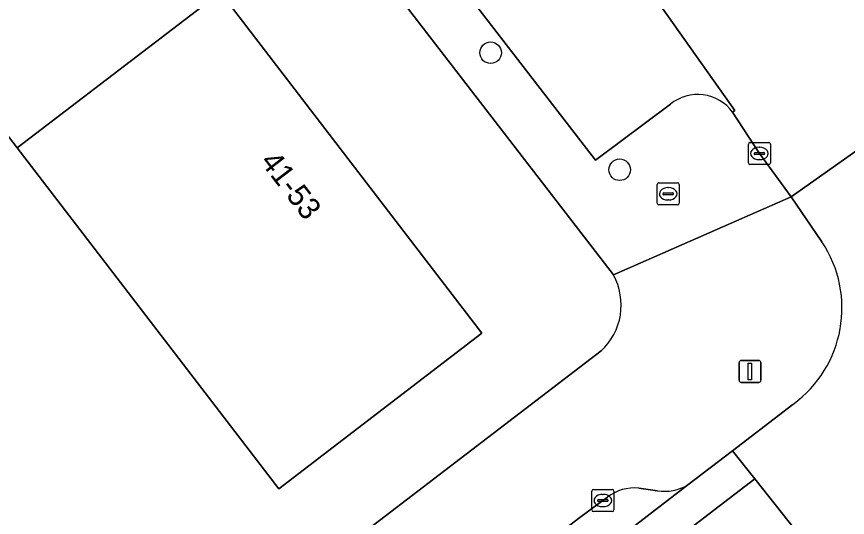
# Model space of a CAD drawing. Extents: x 159352 to 160617, y 385888 to 387323.
# Drawn here: x 160229.75 to 160267.44, y 386765.21 to 386787.94 of the extents above; entities that cross this region are included whole.
import ezdxf

# ---------------------------------------------------------------- set-up
doc = ezdxf.new("R2010")
doc.units = 0
for name, color, linetype in [('IMGEO_Boom', 7, 'Continuous'), ('IMGEO_Erf', 7, 'Continuous'), ('IMGEO_Kolk', 7, 'Continuous'), ('IMGEO_Lichtmast', 7, 'Continuous'), ('IMGEO_Pand', 7, 'Continuous'), ('IMGEO_Pand_nummerreeks', 7, 'Continuous'), ('IMGEO_Parkeervlak_gesloten', 7, 'Continuous'), ('IMGEO_Parkeervlak_open', 7, 'Continuous'), ('IMGEO_Rijbaan_lokaal_gesloten', 7, 'Continuous'), ('IMGEO_Rioolput', 7, 'Continuous'), ('IMGEO_Voetpad_open', 7, 'Continuous')]:
    doc.layers.add(name, color=color, linetype=linetype)

msp = doc.modelspace()

# ---------------------------------------------------------------- linework, layer by layer
at = {"layer": 'IMGEO_Boom'}
for centre in [(160251.257, 386786.3), (160257.111, 386780.988)]:
    msp.add_circle(centre, 0.489, dxfattribs=at)
at = {"layer": 'IMGEO_Erf'}
for points in [[(160256.827, 386776.212), (160250.397, 386784.573), (160218.611, 386825.768), (160207.026, 386840.842)], [(160208.162, 386786.037), (160210.231, 386787.624), (160217.253, 386778.043), (160218.016, 386777.04), (160234.226, 386755.873), (160256.273, 386772.764)]]:
    msp.add_lwpolyline(points, dxfattribs=at)
msp.add_lwpolyline([(160217.918, 386797.459), (160206.19, 386812.761), (160194.328, 386828.238), (160203.538, 386835.304), (160215.402, 386819.828), (160227.136, 386804.523), (160239, 386789.048), (160250.864, 386773.572), (160241.642, 386766.505), (160229.78, 386781.982)], close=True, dxfattribs=at)
msp.add_arc((160254.34, 386774.843), 2.839, 312.9116, 28.8326, dxfattribs=at)
at = {"layer": 'IMGEO_Kolk'}
for p, q in [((160263.025, 386782.227), (160263.877, 386782.227)), ((160262.95, 386781.301), (160262.95, 386782.153)), ((160263.438, 386782.007), (160263.463, 386782.007)), ((160263.951, 386782.153), (160263.951, 386781.301)), ((160263.209, 386781.721), (160263.209, 386781.733)), ((160263.647, 386781.684), (160263.249, 386781.684)), ((160263.252, 386781.77), (160263.65, 386781.77)), ((160263.461, 386781.447), (160263.436, 386781.447)), ((160263.693, 386781.733), (160263.693, 386781.721)), ((160263.877, 386781.227), (160263.025, 386781.227)), ((160255.848, 386765.547), (160255.848, 386766.399)), ((160255.923, 386766.473), (160256.775, 386766.473)), ((160256.849, 386766.399), (160256.849, 386765.547)), ((160256.107, 386765.967), (160256.107, 386765.979)), ((160256.15, 386766.016), (160256.548, 386766.016)), ((160256.336, 386766.253), (160256.361, 386766.253)), ((160256.591, 386765.979), (160256.591, 386765.967)), ((160256.545, 386765.93), (160256.147, 386765.93)), ((160256.359, 386765.693), (160256.334, 386765.693)), ((160256.775, 386765.473), (160255.923, 386765.473))]:
    msp.add_line(p, q, dxfattribs=at)
for points in [[(160263.025, 386782.227), (160263.877, 386782.227)], [(160262.95, 386781.301), (160262.95, 386782.153)], [(160263.951, 386782.153), (160263.951, 386781.301)], [(160263.877, 386781.227), (160263.025, 386781.227)], [(160255.848, 386765.547), (160255.848, 386766.399)], [(160255.923, 386766.473), (160256.775, 386766.473)], [(160256.849, 386766.399), (160256.849, 386765.547)], [(160256.775, 386765.473), (160255.923, 386765.473)]]:
    msp.add_lwpolyline(points, dxfattribs=at)
for centre, radius, start, end in [((160263.027, 386782.151), 0.0765, 91.552, 178.448), ((160263.027, 386782.151), 0.0765, 91.552, 178.448), ((160263.875, 386782.151), 0.0765, 1.552, 88.448), ((160263.875, 386782.151), 0.0765, 1.552, 88.448), ((160263.249, 386781.73), 0.0403, 85.8775, 175.7526), ((160263.246, 386781.72), 0.0366, 178.938, 274.7102), ((160263.65, 386781.727), 0.043, 264.8664, 352.4533), ((160263.654, 386781.732), 0.0386, 1.7309, 96.639), ((160263.027, 386781.303), 0.0765, 181.552, 268.448), ((160263.027, 386781.303), 0.0765, 181.552, 268.448), ((160263.875, 386781.303), 0.0765, 271.552, 358.448), ((160263.875, 386781.303), 0.0765, 271.552, 358.448), ((160255.925, 386766.397), 0.0765, 91.552, 178.448), ((160255.925, 386766.397), 0.0765, 91.552, 178.448), ((160256.773, 386766.397), 0.0765, 1.552, 88.448), ((160256.773, 386766.397), 0.0765, 1.552, 88.448), ((160256.147, 386765.976), 0.0403, 85.8775, 175.7526), ((160256.144, 386765.966), 0.0366, 178.938, 274.7102), ((160256.548, 386765.973), 0.043, 264.8664, 352.4533), ((160256.552, 386765.978), 0.0386, 1.7309, 96.639), ((160255.925, 386765.549), 0.0765, 181.552, 268.448), ((160255.925, 386765.549), 0.0765, 181.552, 268.448), ((160256.773, 386765.549), 0.0765, 271.552, 358.448), ((160256.773, 386765.549), 0.0765, 271.552, 358.448)]:
    msp.add_arc(centre, radius, start, end, dxfattribs=at)
for centre, major_axis, ratio, start_param, end_param in [((160263.437, 386781.727), (-0.387, 0.002), 0.722429, 4.712389, 7.853982), ((160263.462, 386781.727), (-0.39, 0.002), 0.717154, 1.570796, 4.712389), ((160256.335, 386765.973), (-0.387, 0.002), 0.722429, 4.712389, 7.853982), ((160256.36, 386765.973), (-0.39, 0.002), 0.717154, 1.570796, 4.712389)]:
    msp.add_ellipse(centre, major_axis=major_axis, ratio=ratio, start_param=start_param, end_param=end_param, dxfattribs=at)
at = {"layer": 'IMGEO_Lichtmast'}
for p, q in [((160262.529, 386771.431), (160262.529, 386772.231)), ((160262.529, 386772.231), (160262.529, 386771.431)), ((160262.629, 386772.331), (160263.419, 386772.331)), ((160263.419, 386772.331), (160262.629, 386772.331)), ((160263.519, 386772.231), (160263.519, 386771.431)), ((160263.519, 386771.431), (160263.519, 386772.231)), ((160263.419, 386771.331), (160262.629, 386771.331)), ((160262.629, 386771.331), (160263.419, 386771.331))]:
    msp.add_line(p, q, dxfattribs=at)
msp.add_lwpolyline([(160262.949, 386772.206), (160263.099, 386772.206), (160263.099, 386771.456), (160262.949, 386771.456), (160262.949, 386772.206)], dxfattribs=at)
for centre, start, end in [((160262.629, 386772.231), 90, 180), ((160262.629, 386772.231), 90, 180), ((160263.419, 386772.231), 0, 90), ((160263.419, 386772.231), 360, 90), ((160262.629, 386771.431), 180, 270), ((160262.629, 386771.431), 180, 270), ((160263.419, 386771.431), 270, 0), ((160263.419, 386771.431), 270, 0)]:
    msp.add_arc(centre, 0.1, start, end, dxfattribs=at)
at = {"layer": 'IMGEO_Pand'}
for points in [[(160229.78, 386781.982), (160239, 386789.048), (160227.136, 386804.523), (160217.918, 386797.459)], [(160241.642, 386766.505), (160250.864, 386773.572), (160239, 386789.048), (160229.78, 386781.982)]]:
    msp.add_lwpolyline(points, close=True, dxfattribs=at)
at = {"layer": 'IMGEO_Parkeervlak_gesloten'}
for points in [[(160139.646, 386675.944), (160139.196, 386674.029), (160138.724, 386673.278), (160189.088, 386711.883), (160260.208, 386766.688)], [(160258.825, 386766.415), (160257.977, 386766.537)], [(160256.563, 386766.122), (160256.349, 386765.973), (160255.309, 386765.203), (160212.149, 386732.055)]]:
    msp.add_lwpolyline(points, dxfattribs=at)
for centre, radius, start, end in [((160257.786, 386764.571), 1.975, 84.4565, 128.2567), ((160259.144, 386768.439), 2.049, 261.0505, 301.2824)]:
    msp.add_arc(centre, radius, start, end, dxfattribs=at)
at = {"layer": 'IMGEO_Parkeervlak_open'}
for points in [[(160262.235, 386783.604), (160262.334, 386783.678), (160228.285, 386831.776), (160218.928, 386845.33), (160218.11, 386844.703), (160211.275, 386839.465), (160212.866, 386837.395), (160232.331, 386812.111)], [(160235.142, 386808.485), (160256.02, 386781.42), (160259.412, 386783.961)]]:
    msp.add_lwpolyline(points, dxfattribs=at)
msp.add_arc((160260.654, 386782.44), 1.963, 36.3568, 129.2283, dxfattribs=at)
at = {"layer": 'IMGEO_Rijbaan_lokaal_gesloten'}
for points in [[(160269.007, 386787.577), (160236.028, 386834.178), (160236.204, 386834.329), (160223.368, 386852.537), (160216.969, 386848.053), (160218.928, 386845.33), (160228.285, 386831.776), (160262.334, 386783.678), (160262.235, 386783.604), (160263.451, 386781.727), (160264.889, 386779.764), (160271.48, 386784.425), (160271.417, 386784.481)], [(160263.243, 386766.961), (160262.236, 386768.235), (160260.208, 386766.688), (160189.088, 386711.883), (160138.724, 386673.278), (160139.601, 386672.162), (160189.942, 386710.759)], [(160265.721, 386763.827), (160263.243, 386766.961), (160189.942, 386710.759), (160139.601, 386672.162), (160142.105, 386668.973), (160158.757, 386681.758), (160177.013, 386695.834), (160177.235, 386695.527), (160177.925, 386694.571), (160178.543, 386695.043), (160191.838, 386705.219), (160192.346, 386705.608), (160192.757, 386705.91), (160192.024, 386706.88), (160191.799, 386707.177), (160225.41, 386732.911)]]:
    msp.add_lwpolyline(points, close=True, dxfattribs=at)
for points in [[(160272.617, 386782.815), (160271.48, 386784.425), (160264.889, 386779.764), (160266.287, 386777.72)], [(160264.968, 386770.335), (160262.236, 386768.235), (160263.243, 386766.961), (160265.721, 386763.827), (160265.94, 386763.551), (160266.707, 386762.581), (160270.555, 386765.53)]]:
    msp.add_lwpolyline(points, dxfattribs=at)
msp.add_arc((160261.788, 386774.713), 5.411, 305.9908, 33.7561, dxfattribs=at)
at = {"layer": 'IMGEO_Rioolput'}
for p, q in [((160258.814, 386779.47), (160258.814, 386780.322)), ((160258.889, 386780.396), (160259.741, 386780.396)), ((160259.815, 386780.322), (160259.815, 386779.47)), ((160259.073, 386779.89), (160259.073, 386779.902)), ((160259.116, 386779.939), (160259.514, 386779.939)), ((160259.302, 386780.176), (160259.327, 386780.176)), ((160259.557, 386779.902), (160259.557, 386779.89)), ((160259.511, 386779.853), (160259.113, 386779.853)), ((160259.325, 386779.616), (160259.3, 386779.616)), ((160259.741, 386779.396), (160258.889, 386779.396))]:
    msp.add_line(p, q, dxfattribs=at)
for points in [[(160258.814, 386779.47), (160258.814, 386780.322)], [(160258.889, 386780.396), (160259.741, 386780.396)], [(160259.815, 386780.322), (160259.815, 386779.47)], [(160259.741, 386779.396), (160258.889, 386779.396)]]:
    msp.add_lwpolyline(points, dxfattribs=at)
for centre, radius, start, end in [((160258.891, 386780.32), 0.0765, 91.552, 178.448), ((160258.891, 386780.32), 0.0765, 91.552, 178.448), ((160259.739, 386780.32), 0.0765, 1.552, 88.448), ((160259.739, 386780.32), 0.0765, 1.552, 88.448), ((160259.113, 386779.899), 0.0403, 85.8775, 175.7526), ((160259.518, 386779.901), 0.0386, 1.7309, 96.639), ((160259.11, 386779.889), 0.0366, 178.938, 274.7102), ((160259.514, 386779.896), 0.043, 264.8664, 352.4533), ((160258.891, 386779.472), 0.0765, 181.552, 268.448), ((160258.891, 386779.472), 0.0765, 181.552, 268.448), ((160259.739, 386779.472), 0.0765, 271.552, 358.448), ((160259.739, 386779.472), 0.0765, 271.552, 358.448)]:
    msp.add_arc(centre, radius, start, end, dxfattribs=at)
for centre, major_axis, ratio, start_param, end_param in [((160259.301, 386779.896), (-0.387, 0.002), 0.722429, 4.712389, 7.853982), ((160259.326, 386779.896), (-0.39, 0.002), 0.717154, 1.570796, 4.712389)]:
    msp.add_ellipse(centre, major_axis=major_axis, ratio=ratio, start_param=start_param, end_param=end_param, dxfattribs=at)
at = {"layer": 'IMGEO_Voetpad_open'}
for points in [[(160232.331, 386812.111), (160212.866, 386837.395), (160211.275, 386839.465), (160207.026, 386840.842), (160218.611, 386825.768), (160250.397, 386784.573), (160256.827, 386776.212), (160264.889, 386779.764), (160263.451, 386781.727)], [(160259.412, 386783.961), (160256.02, 386781.42), (160235.142, 386808.485)], [(160263.451, 386781.727), (160262.235, 386783.604)], [(160266.287, 386777.72), (160264.889, 386779.764), (160256.827, 386776.212)], [(160256.273, 386772.764), (160234.226, 386755.873), (160232.487, 386754.53), (160231.778, 386753.983), (160226.815, 386750.172), (160226.59, 386750), (160218.171, 386743.536), (160216.704, 386742.41), (160207.912, 386735.659), (160205.315, 386733.707), (160204.593, 386733.146), (160203.11, 386731.994), (160200.505, 386729.971), (160184.681, 386717.681)], [(160260.208, 386766.688), (160262.236, 386768.235), (160264.968, 386770.335)], [(160257.977, 386766.537), (160258.825, 386766.415)], [(160212.149, 386732.055), (160255.309, 386765.203), (160256.349, 386765.973), (160256.563, 386766.122)]]:
    msp.add_lwpolyline(points, dxfattribs=at)
for centre, radius, start, end in [((160260.654, 386782.44), 1.963, 36.3568, 129.2283), ((160261.788, 386774.713), 5.411, 305.9908, 33.7561), ((160254.34, 386774.843), 2.839, 312.9116, 28.8326), ((160257.786, 386764.571), 1.975, 84.4565, 128.2567), ((160259.144, 386768.439), 2.049, 261.0505, 301.2824)]:
    msp.add_arc(centre, radius, start, end, dxfattribs=at)

# ---------------------------------------------------------------- texts
at = {"layer": 'IMGEO_Pand_nummerreeks'}
msp.add_text('41-53', height=1, rotation=307.4751, dxfattribs=at).set_placement((160240.769, 386781.348))

doc.saveas('drawing.dxf')
